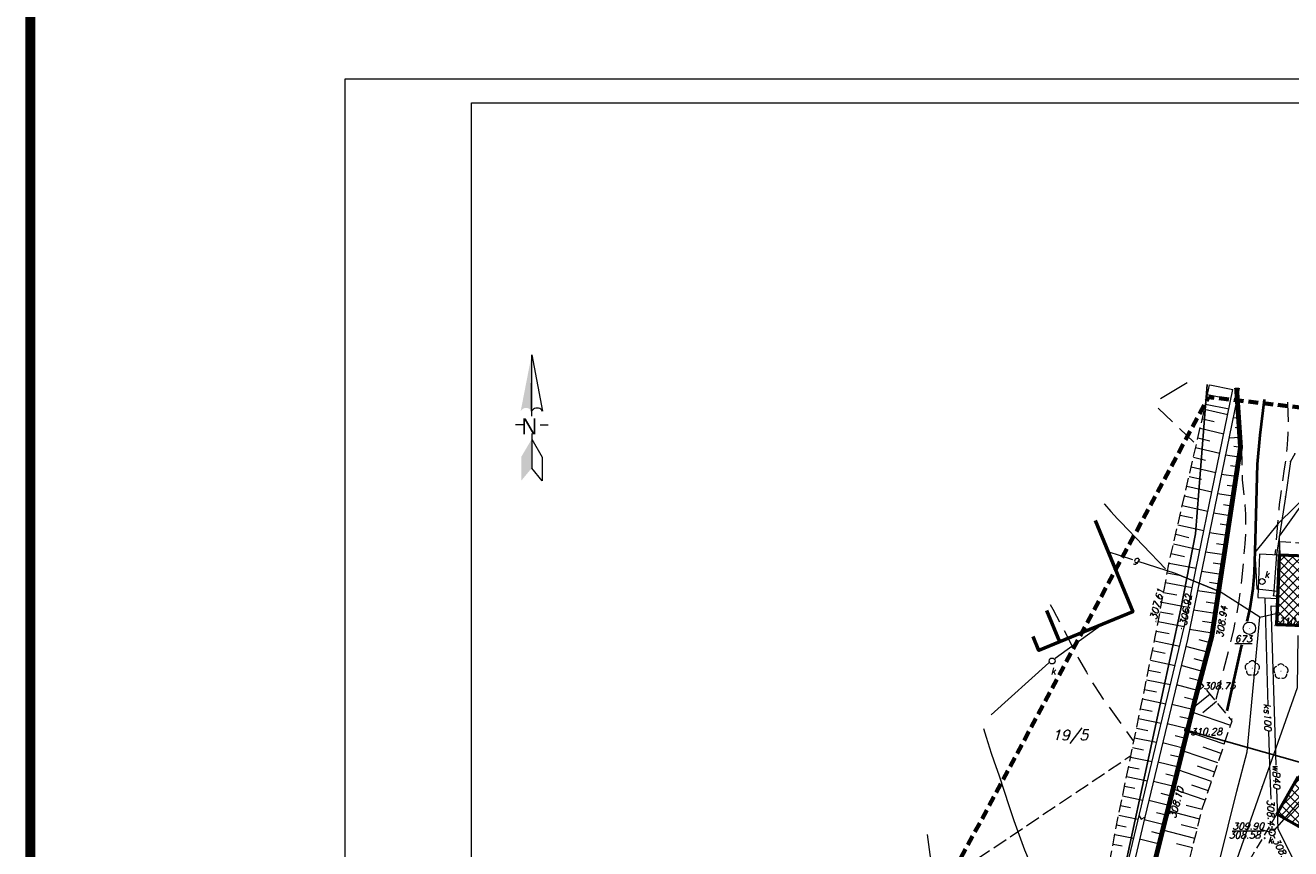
# Model space of a CAD drawing. Extents: x 4615668 to 9294084, y 5325188 to 10688993.
# Tile 603 of 656: x 4651440 to 4651568, y 5338723 to 5338806. Entities that reach past the tile are written whole.
import ezdxf

# ---------------------------------------------------------------- set-up
doc = ezdxf.new("R2010")
doc.units = 0
doc.header["$MEASUREMENT"] = 0
for name, pattern in [('BUBZ02', [1.75, 1.25, -0.5]), ('BUIB10', [1.5, 1, -0.5]), ('DASHDOT', [25.4, 12.7, -6.35, 0, -6.35]), ('DASHED', [19.05, 12.7, -6.35]), ('EGBK02', [2, 1.5, -0.5]), ('KTCR', [1.5, 1, -0.5]), ('l215_500', [2.5, 1.5, -0.4125, 0.175, -0.4125]), ('l217_500', [2, 1.5, -0.5]), ('l219_500', [0.5, -0.25, 0, -0.25]), ('l266_500', [1, 0.5, -0.5]), ('l346_500', [1.5, 1, -0.5]), ('l423_500', [2, 1.5, -0.5]), ('l641_500', [1.5, 1, -0.5]), ('l812_500', [3, 2, -1]), ('l823_500', [1.75, 1.25, -0.5])]:
    doc.linetypes.add(name, pattern=pattern)
for name, color, linetype in [('13', 7, 'Continuous'), ('52', 7, 'Continuous'), ('DIM', 7, 'Continuous'), ('projekt', 202, 'Continuous')]:
    doc.layers.add(name, color=color, linetype=linetype)
for name, color, linetype, lineweight in [('A_SZRAF', 253, 'Continuous', 5), ('budynek', 7, 'Continuous', 53), ('chodnik', 7, 'l423_500', 13), ('g', 7, 'Continuous', 13), ('gr_dzialki', 7, 'l219_500', 13), ('gr_klasy', 7, 'l217_500', 13), ('hatch', 253, 'Continuous', 0), ('k', 7, 'Continuous', 13), ('k_elem_naziemne', 7, 'Continuous', 13), ('k_rzedne', 7, 'Continuous', 13), ('nr_dzialki', 7, 'Continuous', 13), ('ogr_symb', 7, 'l901_500', 40), ('osnowa', 7, 'Continuous', 13), ('pkt_wys', 7, 'Continuous', 13), ('robocza25', 7, 'Continuous', 13), ('rowy', 7, 'l266_500', 13), ('skarpa_gora', 7, 'l823_500', 13), ('skarpa_umoc', 7, 'Continuous', 13), ('w', 7, 'Continuous', 13), ('warst_ciagla', 7, 'Continuous', 0), ('warst_pogrub', 7, 'Continuous', 40), ('warst_przeryw', 7, 'l812_500', 0), ('wiata', 7, 'l346_500', 13), ('wiata_podpora', 7, 'Continuous', 13), ('Wymiar', 7, 'Continuous', 9), ('zakresy', 7, 'l215_500', 70), ('zielen', 7, 'Continuous', 13)]:
    doc.layers.add(name, color=color, linetype=linetype, lineweight=lineweight)
doc.styles.add('Style-ENGINEERING', font='ENGINEERING.shx')
doc.styles.add('Style-ITALIC_1250', font='ITALIC_1250.shx')
doc.styles.add('STYLE2', font='arial.ttf')
doc.styles.add('txt', font='TXT', dxfattribs={"height": 0.2})
doc.linetypes.add('KTOK05', pattern='A,3.75,[16,dgnlstyle-2015all.shx,S=0.0028,R=0,X=0,Y=0],3.75', length=7.5)
doc.linetypes.add('l901_500', pattern='A,3.75,[38,dgnlstyle-2015all.shx,S=0.0028,R=0,X=0,Y=0],3.75', length=7.5)
doc.dimstyles.new('1-500', dxfattribs={"dimtxt": 1, "dimasz": 0.5, "dimexe": 0.18, "dimexo": 0.0625, "dimgap": 0.3, "dimtad": 1, "dimzin": 0, "dimdsep": 46, "dimtxsty": 'STYLE2', "dimblk": 'DOT', "dimcen": 0.09, "dimadec": 0, "dimazin": 0, "dimtfac": 1, "dimtmove": 0, "dimatfit": 0, "dimldrblk": 'DOT', "dimfxl": 0, "dimtolj": 1, "dimtzin": 0, "dimarcsym": 0})
pattern_1 = [(45.5, (-1883.40435, -641.10246), (-0.44578153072, 0.43806829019), []), (135.5, (-1883.40435, -641.10246), (-0.43806829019, -0.44578153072), [])]

# ---------------------------------------------------------------- blocks, each defined once
blk = doc.blocks.new('*U85')
at = {"color": 0, "linetype": 'ByBlock', "lineweight": -2, "flags": 128}
blk.add_lwpolyline([(-1261.45, -684.29), (-1265.95, -691.99), (-1271.15, -727.89), (-1280.3, -786.17), (-1283.46, -827.49), (-1278.59, -828.55)], dxfattribs=at)
blk.add_lwpolyline([(-1261.45, -684.29), (-1265.95, -691.99), (-1271.15, -727.89), (-1280.3, -786.17), (-1283.46, -827.49), (-1278.59, -828.55)], dxfattribs=at)
at = {"color": 0, "linetype": 'ByBlock', "lineweight": -2}
for p in [(-1261.45, -684.29), (-1265.95, -691.99), (-1271.15, -727.89), (-1280.3, -786.17), (-1283.46, -827.49), (-1278.59, -828.55)]:
    blk.add_point(p, dxfattribs=at)
blk = doc.blocks.new('WYS')
at = {"layer": '52', "color": 67, "linetype": 'Continuous'}
blk.add_circle((0, 0), 0.08, dxfattribs=at)
blk = doc.blocks.new('506_5')
at = {"layer": 'k_elem_naziemne', "color": 24, "linetype": 'Continuous', "lineweight": 13}
blk.add_circle((0, 0), 0.3, dxfattribs=at)
blk = doc.blocks.new('W1')
at = {"layer": '13', "color": 132, "linetype": 'Continuous'}
blk.add_circle((0, 0), 0.25, dxfattribs=at)
blk = doc.blocks.new('121_5')
at = {"layer": 'osnowa', "linetype": 'Continuous', "lineweight": 13}
h = blk.add_hatch(color=7, dxfattribs=at)
edge = h.paths.add_edge_path()
edge.add_arc((0, 0), 0.04, 0, 360)
at = {"layer": 'osnowa', "color": 7, "linetype": 'Continuous', "lineweight": 13}
blk.add_circle((0, 0), 0.625, dxfattribs=at)
blk = doc.blocks.new('1STP')
at = {"layer": 'robocza25', "linetype": 'Continuous', "lineweight": 13}
blk.add_hatch(color=7, dxfattribs=at).paths.add_polyline_path([(-2.81, 3.46), (-0.03, 17.73), (-0.03, 3.46), (-0.24, 3.75), (-0.49, 3.96), (-0.78, 4.13), (-1.11, 4.25), (-1.44, 4.3), (-1.77, 4.25), (-2.07, 4.13), (-2.36, 3.96), (-2.61, 3.71)])
at = {"layer": 'robocza25', "color": 7, "linetype": 'Continuous', "lineweight": 13}
for p, q in [((-0.03, 2.17), (-0.03, 17.73)), ((-2.07, 0.01), (-4.15, 0.01)), ((2.09, 0.01), (4.17, 0.01)), ((-0.03, -2.2), (-0.03, -10.97))]:
    blk.add_line(p, q, dxfattribs=at)
at = {"layer": 'robocza25', "color": 7, "linetype": 'Continuous', "lineweight": 13, "flags": 128}
for points in [[(2.72, 3.46), (2.55, 3.71), (2.3, 3.96), (2.01, 4.13), (1.68, 4.25), (1.35, 4.25), (1.01, 4.25), (0.68, 4.13), (0.39, 3.96), (0.14, 3.75), (-0.07, 3.46), (-0.03, 17.73), (2.72, 3.46)], [(-0.03, -3.61), (2.59, -8.14), (2.59, -14.14), (-0.03, -10.97)]]:
    blk.add_lwpolyline(points, dxfattribs=at)
at = {"layer": 'robocza25', "color": 7, "linetype": 'Continuous', "lineweight": 13, "extrusion": (0, 0, -1)}
blk.add_solid([(0.03, -10.97), (2.69, -14.14), (0.03, -3.61), (2.69, -8.14)], dxfattribs=at)
at = {"layer": 'robocza25', "color": 7, "linetype": 'Continuous', "lineweight": 13, "style": 'Style-ENGINEERING'}
blk.add_text('N', height=4.11, rotation=180, dxfattribs=at).set_placement((1.35, 1.67))
blk = doc.blocks.new('922_5')
at = {"layer": 'zielen', "linetype": 'Continuous', "lineweight": 13}
h = blk.add_hatch(color=96, dxfattribs=at)
edge = h.paths.add_edge_path()
edge.add_arc((0, 0), 0.05, 0, 360)
at = {"layer": 'zielen', "color": 96, "linetype": 'Continuous', "lineweight": 13}
for centre, start, end in [((-0.35, 0.1), 101.9988, 221.9759), ((0, 0.36), 30.1243, 149.8757), ((0.36, 0.1), 318.0241, 78.0012), ((-0.22, -0.32), 174.335, 293.7607), ((0.22, -0.32), 246.2393, 5.665)]:
    blk.add_arc(centre, 0.375, start, end, dxfattribs=at)
blk = doc.blocks.new('G$C3390F2A0')
at = {"layer": 'budynek', "color": 7, "linetype": 'Continuous', "lineweight": 53, "flags": 128}
for points in [[(63.16, 162.97), (66.96, 153.71), (59.57, 150.68), (58.27, 153.85)], [(59.57, 150.68), (57.45, 149.81), (56.87, 151.22)]]:
    blk.add_lwpolyline(points, dxfattribs=at)
for points in [[(81.77, 159.47), (81.5, 152.45), (87.1, 152.24), (87.37, 159.26)], [(83.66, 137.02), (81.53, 133.28), (85.51, 131.02), (87.63, 134.76)]]:
    blk.add_lwpolyline(points, close=True, dxfattribs=at)
at = {"layer": 'chodnik', "color": 7, "linetype": 'KTCR', "lineweight": 13, "flags": 128}
blk.add_lwpolyline([(81.77, 159.47), (81.83, 160.85), (96, 159.73), (96.11, 149.87), (93.68, 149.86), (93.59, 151.78)], dxfattribs=at)
at = {"layer": 'g', "color": 52, "linetype": 'Continuous', "lineweight": 13}
for p, q in [((66.98, 158.99), (64.46, 159.81)), ((71.28, 157.59), (75.79, 155.76))]:
    blk.add_line(p, q, dxfattribs=at)
at = {"layer": 'g', "color": 52, "linetype": 'Continuous', "lineweight": 13, "flags": 128}
for points in [[(79.81, 153.2), (75.79, 155.76), (71.28, 157.59), (67.5, 158.82)], [(68.38, 107.46), (70.99, 113.96), (74.03, 121.56), (77.5, 135.59), (78.53, 139.58), (79.81, 153.2), (81.43, 153.54)]]:
    blk.add_lwpolyline(points, dxfattribs=at)
at = {"layer": 'gr_dzialki', "color": 96, "linetype": 'Continuous', "lineweight": 13}
for p, q in [((69.76, 175.29), (72.46, 176.92)), ((73.32, 161.6), (74.5, 176.71)), ((74.5, 176.71), (73.32, 161.6)), ((71.82, 154.04), (73.32, 161.6)), ((73.32, 161.6), (71.82, 154.04)), ((60.47, 101.59), (71.82, 154.04)), ((71.82, 154.04), (60.47, 101.59)), ((46.14, 131.19), (52.49, 83.24))]:
    blk.add_line(p, q, dxfattribs=at)
at = {"layer": 'gr_klasy', "color": 96, "linetype": 'EGBK02', "lineweight": 13}
blk.add_line((41.25, 122.07), (66.77, 139.18), dxfattribs=at)
at = {"layer": 'k', "color": 24, "linetype": 'Continuous', "lineweight": 13}
for p, q in [((80.31, 155.14), (80.63, 144.23)), ((63.81, 152.42), (59.1, 149)), ((58.45, 148.55), (52.62, 143.29)), ((81.26, 131.6), (92.27, 144.08))]:
    blk.add_line(p, q, dxfattribs=at)
at = {"layer": 'k', "color": 24, "linetype": 'Continuous', "lineweight": 13, "flags": 128}
for points in [[(81.77, 159.47), (79.8, 159.55), (79.63, 155.17), (81.6, 155.09)], [(80.71, 141.64), (80.84, 137.18), (80.93, 134.79)], [(81.04, 132.06), (81.05, 131.68)], [(81.36, 130.81), (81.2, 131.11)]]:
    blk.add_lwpolyline(points, dxfattribs=at)
at = {"layer": 'k_rzedne', "color": 24, "linetype": 'Continuous', "lineweight": 13, "flags": 128}
blk.add_lwpolyline([(81.06, 131.38), (80.03, 131.69), (80.03, 131.69)], dxfattribs=at)
at = {"layer": 'ogr_symb', "color": 7, "linetype": 'KTOK05', "lineweight": 40}
blk.add_lwpolyline([(56.82, 77.32), (53.64, 80.04), (57.37, 88.78), (61.54, 99.16), (67.68, 122.18), (73.38, 145.31), (74.95, 151.23), (77.86, 170.42), (77.46, 176.39)], dxfattribs=at)
at = {"layer": 'rowy', "color": 7, "linetype": 'Continuous', "lineweight": 13, "flags": 128}
for points in [[(77.74, 176.36), (72.5, 150.92), (68.17, 132.96), (62.54, 109.06), (60.87, 101.41), (58.48, 94.99), (56.63, 89.08), (53.11, 80.45), (49.19, 71.81)], [(57.83, 95.55), (60.26, 101.52), (61.95, 109.19), (66.59, 128.89), (70.31, 144.42), (72.2, 152.31), (73.37, 158.13), (77.1, 176.21)], [(67.59, 133.1), (67.8, 132.74), (68.17, 132.96)]]:
    blk.add_lwpolyline(points, dxfattribs=at)
at = {"layer": 'skarpa_gora', "color": 7, "linetype": 'BUBZ02', "lineweight": 13, "flags": 128}
for points in [[(54.04, 87.83), (57.02, 95.91), (58.56, 99.53), (60.08, 104.76), (61.01, 108), (62.73, 118.02), (65.24, 131.76), (69.24, 151.2), (70.68, 158.88), (74.35, 174.81)], [(57.25, 86.44), (62.81, 93.62), (64.15, 96.97), (65.93, 102.19), (69.98, 118.29), (72.59, 128.24), (74.03, 133.91), (77.02, 142.7), (73.74, 146.68)]]:
    blk.add_lwpolyline(points, dxfattribs=at)
at = {"layer": 'skarpa_umoc', "color": 7, "linetype": 'Continuous', "lineweight": 13}
for p, q in [((74.51, 175.71), (75.7, 175.47)), ((74.76, 176.68), (77.1, 176.21)), ((74.22, 174.24), (76.58, 173.69)), ((74.32, 174.73), (76.7, 174.26)), ((77.6, 174.35), (77.46, 174.34)), ((77.53, 175.35), (77.53, 175.35)), ((74, 173.26), (75.19, 172.99)), ((77.67, 173.36), (77.12, 173.32)), ((73.77, 172.29), (76.18, 171.73)), ((77.73, 172.36), (77.32, 172.33)), ((73.55, 171.31), (74.76, 171.03)), ((77.8, 171.36), (76.7, 171.29)), ((77.85, 170.36), (77.2, 170.46)), ((73.1, 169.36), (74.33, 169.08)), ((73.32, 170.34), (75.77, 169.77)), ((77.7, 169.37), (76.34, 169.58)), ((72.87, 168.39), (75.37, 167.81)), ((77.55, 168.39), (76.85, 168.49)), ((72.65, 167.42), (73.91, 167.13)), ((77.4, 167.4), (75.94, 167.62)), ((72.2, 165.47), (73.48, 165.17)), ((72.42, 166.44), (74.96, 165.85)), ((77.1, 165.42), (75.54, 165.66)), ((77.25, 166.41), (76.5, 166.52)), ((71.97, 164.49), (74.56, 163.9)), ((76.95, 164.43), (76.14, 164.55)), ((71.75, 163.52), (73.05, 163.22)), ((76.8, 163.44), (75.13, 163.69)), ((71.3, 161.57), (72.63, 161.26)), ((71.52, 162.54), (74.16, 161.94)), ((76.5, 161.46), (74.73, 161.73)), ((76.65, 162.45), (75.79, 162.58)), ((71.07, 160.59), (73.75, 159.98)), ((76.35, 160.48), (75.44, 160.61)), ((70.85, 159.62), (72.2, 159.31)), ((76.2, 159.49), (74.32, 159.77)), ((70.45, 157.66), (71.81, 157.41)), ((70.63, 158.64), (73.37, 158.13)), ((75.9, 157.51), (73.92, 157.81)), ((76.05, 158.5), (75.09, 158.64)), ((70.27, 156.68), (72.97, 156.17)), ((75.75, 156.52), (74.74, 156.68)), ((70.08, 155.69), (71.42, 155.44)), ((75.6, 155.53), (73.51, 155.85)), ((69.71, 153.73), (71.04, 153.48)), ((69.9, 154.71), (72.56, 154.21)), ((75.3, 153.55), (73.11, 153.89)), ((75.45, 154.54), (74.38, 154.71)), ((69.53, 152.75), (72.16, 152.25)), ((75.16, 152.57), (74.03, 152.74)), ((69.35, 151.76), (70.65, 151.52)), ((75.01, 151.58), (72.71, 151.93)), ((69.16, 150.78), (71.72, 150.25)), ((74.53, 149.64), (72.33, 150.22)), ((74.79, 150.6), (73.67, 150.9)), ((68.75, 148.82), (71.25, 148.31)), ((68.95, 149.8), (70.22, 149.54)), ((74.27, 148.67), (73.18, 148.96)), ((68.55, 147.84), (69.78, 147.59)), ((74.01, 147.7), (71.86, 148.28)), ((68.35, 146.86), (70.78, 146.36)), ((73.5, 145.77), (71.39, 146.33)), ((73.76, 146.74), (72.69, 147.02)), ((74.15, 146.19), (73.8, 145.9)), ((67.94, 144.91), (70.31, 144.42)), ((68.15, 145.88), (69.35, 145.64)), ((73.25, 144.8), (72.2, 145.06)), ((74.79, 145.41), (73.05, 143.98)), ((67.74, 143.92), (68.91, 143.69)), ((73.01, 143.83), (70.91, 144.35)), ((76.87, 142.24), (72.95, 143.58)), ((75.42, 144.64), (74.04, 143.5)), ((67.54, 142.95), (69.84, 142.47)), ((72.53, 141.89), (70.45, 142.4)), ((72.77, 142.86), (71.73, 143.12)), ((67.14, 140.99), (69.37, 140.53)), ((67.34, 141.97), (68.48, 141.73)), ((72.29, 140.92), (71.25, 141.18)), ((76.22, 140.35), (72.47, 141.63)), ((66.94, 140.01), (68.04, 139.78)), ((72.06, 139.95), (69.98, 140.46)), ((75.58, 138.46), (71.99, 139.68)), ((75.9, 139.4), (74.07, 140.03)), ((66.74, 139.03), (68.91, 138.58)), ((71.58, 138.01), (69.51, 138.52)), ((71.82, 138.98), (70.78, 139.23)), ((66.33, 137.07), (68.44, 136.64)), ((66.53, 138.05), (67.6, 137.83)), ((71.34, 137.03), (70.31, 137.29)), ((74.94, 136.56), (71.51, 137.73)), ((75.26, 137.51), (73.5, 138.11)), ((66.13, 136.09), (67.17, 135.88)), ((71.1, 136.06), (69.04, 136.57)), ((74.61, 135.62), (72.94, 136.18)), ((65.93, 135.11), (67.97, 134.69)), ((70.62, 134.12), (68.57, 134.63)), ((70.86, 135.09), (69.83, 135.35)), ((74.29, 134.67), (71.03, 135.78)), ((65.73, 134.13), (66.73, 133.92)), ((70.38, 133.15), (69.36, 133.4)), ((73.74, 132.75), (70.49, 133.58)), ((73.99, 133.72), (72.36, 134.13)), ((65.32, 132.17), (66.3, 131.97)), ((65.53, 133.15), (67.5, 132.74)), ((70.14, 132.18), (68.1, 132.68)), ((73.49, 131.78), (71.87, 132.19)), ((65.14, 131.19), (67.05, 130.84)), ((69.67, 130.24), (67.65, 130.73)), ((69.9, 131.21), (68.89, 131.46)), ((73.25, 130.81), (70.01, 131.64)), ((64.96, 130.21), (65.89, 130.04)), ((73, 129.84), (71.38, 130.25))]:
    blk.add_line(p, q, dxfattribs=at)
at = {"layer": 'skarpa_umoc', "color": 7, "linetype": 'Continuous', "lineweight": 13, "flags": 128}
blk.add_lwpolyline([(74.22, 174.24), (74.71, 176.68)], dxfattribs=at)
at = {"layer": 'w', "color": 160, "linetype": 'Continuous', "lineweight": 13, "flags": 128}
for points in [[(92.41, 173.81), (85.04, 165.96), (81.77, 161.37), (81.86, 159.47)], [(85.04, 165.96), (81.67, 162.67), (79.31, 159.73), (79.5, 156.05), (81.63, 155.82)], [(81.48, 138.23), (81.42, 140.45), (80.98, 154.33), (81.49, 154.3)], [(83.67, 151.32), (83.59, 146.04), (80.05, 136.01), (77.25, 128.02), (76.5, 123.14), (75.89, 118.41), (73.97, 112.8), (72.5, 109.52), (70.76, 105.61)], [(83.67, 151.32), (83.59, 146.04), (80.05, 136.01), (77.25, 128.02), (76.5, 123.14), (75.89, 118.41), (73.99, 112.86)], [(74.67, 87.61), (79.06, 94.06), (85.76, 103.73), (91.64, 112.16), (84.68, 125.78), (81.66, 131.74), (81.54, 135.87)]]:
    blk.add_lwpolyline(points, dxfattribs=at)
at = {"layer": 'w', "color": 160, "linetype": 'Continuous', "lineweight": 13}
blk.add_point((80.05, 136.01), dxfattribs=at)
at = {"layer": 'warst_ciagla', "color": 21, "linetype": 'Continuous', "lineweight": 0, "flags": 128}
for points in [[(64.06, 164.65), (64.1, 164.6), (64.74, 163.86), (65.4, 163.13), (65.74, 162.78), (70.27, 158.08)], [(62.18, 114.89), (56.49, 128.5), (56.04, 129.61), (55.76, 130.35), (55.21, 131.84), (54.95, 132.59), (54.45, 134.09), (53.45, 137.11), (52.94, 138.61), (52.67, 139.41), (52.14, 141.02), (51.87, 141.89)]]:
    blk.add_lwpolyline(points, dxfattribs=at)
at = {"layer": 'warst_pogrub', "color": 21, "linetype": 'Continuous', "lineweight": 40, "flags": 128}
for points in [[(78.53, 152.75), (78.83, 154.1), (79.14, 156.07), (79.28, 157.71), (79.39, 161.01), (79.59, 168.66), (79.86, 171.58), (80.29, 175.21)], [(76.52, 143.7), (77.98, 150.22), (78.02, 150.4)]]:
    blk.add_lwpolyline(points, dxfattribs=at)
at = {"layer": 'warst_przeryw', "color": 21, "linetype": 'l812_500', "lineweight": 0, "flags": 128}
for points in [[(73.14, 170.88), (69.34, 174.5)], [(82.62, 174.94), (82.67, 173.74), (82.68, 173.1), (82.67, 172.24), (82.66, 171.81), (82.63, 171.17), (82.55, 170.21), (82.48, 169.53), (82.3, 168.19), (82.02, 166.39), (81.9, 165.49), (81.79, 164.59), (81.75, 164.13), (81.35, 159.54)], [(75.4, 144.88), (76.84, 150.48), (76.96, 150.96), (77.18, 151.93), (77.37, 152.91), (77.5, 153.57), (77.72, 154.88), (77.89, 156.11), (77.99, 156.93), (78.16, 158.57), (78.28, 159.92), (78.33, 160.6), (78.39, 161.61), (78.41, 162.62), (78.41, 163.13), (78.39, 163.6), (78.32, 164.55), (78.13, 166.46), (78.08, 167.09), (78.07, 167.41), (77.99, 170.37)], [(58.61, 154.47), (58.86, 154.01), (59.24, 153.3), (59.99, 151.88), (60.97, 149.97), (61.48, 149.02), (62.26, 147.61), (62.8, 146.69), (63.08, 146.24), (63.52, 145.56), (63.97, 144.9), (64.2, 144.57), (67, 140.69)]]:
    blk.add_lwpolyline(points, dxfattribs=at)
at = {"layer": 'wiata', "color": 7, "linetype": 'BUIB10', "lineweight": 13, "flags": 128}
blk.add_lwpolyline([(81.53, 133.28), (78.7, 128.48), (82.68, 126.22), (85.51, 131.02)], dxfattribs=at)
at = {"layer": 'zakresy', "color": 217, "linetype": 'l641_500', "lineweight": 70, "flags": 128}
blk.add_lwpolyline([(6.93, 10.56), (39.48, 110.07), (74.62, 175.45), (179.15, 163.59), (168.97, 97.17), (66.52, 8.47), (6.93, 10.56)], dxfattribs=at)
at = {"layer": 'k_elem_naziemne', "color": 24, "linetype": 'Continuous', "lineweight": 13}
for p, rotation in [((80.05, 156.79), 279.869560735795), ((58.79, 148.75), 268.42803448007), ((81.06, 131.38), 275.7113846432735)]:
    blk.add_blockref('506_5', p, dxfattribs=dict(at, rotation=rotation))
at = {"layer": 'osnowa', "color": 7, "linetype": 'Continuous', "lineweight": 13}
blk.add_blockref('121_5', (78.76, 152.06), dxfattribs=at)
at = {"layer": 'pkt_wys', "color": 7, "linetype": 'Continuous', "lineweight": 13, "xscale": 0.1, "yscale": 0.1, "zscale": 0.1, "rotation": 0.06577989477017}
for p in [(69.33, 152.75), (71.91, 152.04), (81.35, 152.35), (75.02, 151.14), (73.87, 146.78), (76.99, 142.88), (70.6, 134.89)]:
    blk.add_blockref('WYS', p, dxfattribs=at)
at = {"layer": 'robocza25', "color": 7, "linetype": 'Continuous', "lineweight": 13, "xscale": 0.4, "yscale": 0.4, "zscale": 0.4}
blk.add_blockref('1STP', (6.12, 172.64), dxfattribs=at)
at = {"layer": 'w', "color": 160, "linetype": 'Continuous', "lineweight": 13, "xscale": 0.1, "yscale": 0.1, "zscale": 0.1, "rotation": 0.06577989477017}
blk.add_blockref('*U85', (209.44, 238.28), dxfattribs=at)
at = {"layer": 'wiata_podpora', "color": 7, "linetype": 'Continuous', "lineweight": 13, "xscale": 0.1, "yscale": 0.1, "zscale": 0.1, "rotation": 0.06577989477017}
blk.add_blockref('W1', (80.31, 130.83), dxfattribs=at)
at = {"layer": 'zielen', "color": 96, "linetype": 'Continuous', "lineweight": 13}
for p in [(79.05, 148.03), (81.95, 147.72)]:
    blk.add_blockref('922_5', p, dxfattribs=at)
at = {"layer": 'g', "color": 52, "linetype": 'Continuous', "lineweight": 13, "insert": (67.31, 158.94), "char_height": 0.68, "attachment_point": 5, "rotation": 341.9741, "line_spacing_factor": 0.722892, "style": 'txt'}
blk.add_mtext('\\FITALIC_1250.shx;g', dxfattribs=at)
at = {"layer": 'k', "color": 24, "linetype": 'Continuous', "lineweight": 13, "insert": (80.61, 143.07), "char_height": 0.68, "attachment_point": 5, "rotation": 271.7045, "line_spacing_factor": 0.722892, "style": 'txt'}
blk.add_mtext('\\FITALIC_1250.shx;ks100', dxfattribs=at)
at = {"layer": 'k_elem_naziemne', "color": 24, "linetype": 'Continuous', "lineweight": 13, "style": 'Style-ITALIC_1250'}
for p in [(80.27, 157.17), (58.65, 147.39), (80.62, 130.28)]:
    blk.add_text('k', height=0.68, dxfattribs=at).set_placement(p)
at = {"layer": 'k_rzedne', "color": 24, "linetype": 'Continuous', "lineweight": 13, "char_height": 0.68, "line_spacing_factor": 0.722892, "style": 'txt'}
for s, insert, attachment_point, rotation in [('\\FITALIC_1250.shx;308.41', (81.25, 134.75), 1, 271.4854), ('\\FITALIC_1250.shx;\\L309.90', (77.04, 131.7), 7, 0.0658), ('\\FITALIC_1250.shx;308.58', (76.68, 131.49), 1, 0.0658), ('\\FITALIC_1250.shx;308.41', (81.68, 130.93), 1, 298.0547)]:
    blk.add_mtext(s, dxfattribs=dict(at, insert=insert, attachment_point=attachment_point, rotation=rotation))
at = {"layer": 'nr_dzialki', "color": 96, "linetype": 'Continuous', "lineweight": 13, "insert": (58.79, 140.39), "char_height": 1.04, "attachment_point": 7, "rotation": 0.0658, "line_spacing_factor": 0.722892, "style": 'txt'}
blk.add_mtext('\\FITALIC_1250.shx;19/5', dxfattribs=at)
at = {"layer": 'osnowa', "color": 7, "linetype": 'Continuous', "lineweight": 13, "style": 'Style-ITALIC_1250'}
blk.add_text('%%u673%%u', height=0.68, dxfattribs=at).set_placement((77.28, 150.65))
at = {"layer": 'pkt_wys', "color": 7, "linetype": 'Continuous', "lineweight": 13, "char_height": 0.68, "attachment_point": 7, "line_spacing_factor": 0.722892, "style": 'txt'}
for s, insert, rotation in [('\\FITALIC_1250.shx;307.61', (69.34, 152.87), 75.6753), ('\\FITALIC_1250.shx;306.92', (72.38, 152.27), 79.6019), ('\\FITALIC_1250.shx;308.94', (76.08, 151.08), 81.6358), ('\\FITALIC_1250.shx;310.98', (81.67, 152.44), 0.0658), ('\\FITALIC_1250.shx;308.75', (74.13, 145.89), 0.0658), ('\\FITALIC_1250.shx;310.28', (72.8, 141.26), 0.0658), ('\\FITALIC_1250.shx;308.10', (71.28, 132.78), 74.4866)]:
    blk.add_mtext(s, dxfattribs=dict(at, insert=insert, rotation=rotation))
at = {"layer": 'w', "color": 160, "linetype": 'Continuous', "lineweight": 13, "insert": (81.51, 137.05), "char_height": 0.68, "attachment_point": 5, "rotation": 271.5454, "line_spacing_factor": 0.722892, "style": 'txt'}
blk.add_mtext('\\FITALIC_1250.shx;wB40', dxfattribs=at)
blk = doc.blocks.new('_Dot')
at = {"color": 0, "linetype": 'ByBlock', "lineweight": -2}
blk.add_line((-0.5, 0), (-1, 0), dxfattribs=at)
at = {"color": 0, "linetype": 'ByBlock', "const_width": 0.5}
blk.add_lwpolyline([(-0.25, 0, 1), (0.25, 0, 1)], format="xyb", close=True, dxfattribs=at)
blk = doc.blocks.new('*D3839')
at = {"layer": 'Defpoints', "color": 0, "lineweight": 0, "ltscale": 40}
for p in [(4651558.23, 5338737.6), (4651589.39, 5338728.82), (4651588.53, 5338725.77)]:
    blk.add_point(p, dxfattribs=at)
at = {"layer": 'DIM', "color": 0, "lineweight": -2, "ltscale": 40}
for p, q in [((4651558.21, 5338737.54), (4651557.32, 5338734.38)), ((4651557.85, 5338734.41), (4651588.05, 5338725.9)), ((4651589.37, 5338728.76), (4651588.48, 5338725.6))]:
    blk.add_line(p, q, dxfattribs=at)
at = {"layer": 'DIM', "color": 0, "linetype": 'ByBlock', "lineweight": -2, "ltscale": 40, "xscale": 0.5, "yscale": 0.5, "zscale": 0.5}
for p, rotation in [((4651557.37, 5338734.55), 164.260840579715), ((4651588.53, 5338725.77), 344.260840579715)]:
    blk.add_blockref('_Dot', p, dxfattribs=dict(at, rotation=rotation))
at = {"layer": 'DIM', "color": 0, "lineweight": 0, "ltscale": 40, "insert": (4651573.17, 5338730.94), "char_height": 1, "attachment_point": 5, "rotation": 344.2608, "style": 'STYLE2'}
blk.add_mtext('\\A1;32.37 ', dxfattribs=at)

msp = doc.modelspace()

# ---------------------------------------------------------------- hatches: boundary and pattern name
at = {"layer": 'A_SZRAF', "lineweight": 0, "ltscale": 40, "transparency": 33554687}
h = msp.add_hatch(dxfattribs=at)
h.set_pattern_fill('ANSI37', color=256, scale=5, angle=0.5)
h.set_pattern_definition(pattern_1)
h.paths.add_polyline_path([(4651566.478, 5338745.257), (4651566.745, 5338752.279), (4651578.842, 5338751.82), (4651578.604, 5338744.638), (4651572.081, 5338745.044)])
h = msp.add_hatch(dxfattribs=at)
h.set_pattern_fill('ANSI37', color=256, scale=5, angle=0.5)
h.set_pattern_definition(pattern_1)
edge = h.paths.add_edge_path()
edge.add_line((4651566.512, 5338726.097), (4651568.632, 5338729.827))
edge.add_line((4651568.632, 5338729.827), (4651572.611, 5338727.565))
edge.add_line((4651572.611, 5338727.565), (4651570.486, 5338723.825))
edge.add_line((4651570.486, 5338723.825), (4651566.506, 5338726.087))

# ---------------------------------------------------------------- linework, layer by layer
at = {"layer": 'hatch', "color": 252}
for points in [[(4651472.177, 5338590.396), (4651687.292, 5338590.396), (4651687.292, 5338800.396), (4651472.177, 5338800.396)], [(4651472.177, 5338590.396), (4651687.292, 5338590.396), (4651687.292, 5338800.396), (4651472.177, 5338800.396)], [(4651484.977, 5338797.996), (4651684.892, 5338797.996), (4651684.892, 5338592.796), (4651484.977, 5338592.796)]]:
    msp.add_lwpolyline(points, close=True, dxfattribs=at)
at = {"layer": 'projekt', "color": 94, "linetype": 'DASHDOT', "lineweight": 0, "ltscale": 0.1, "const_width": 0.5}
msp.add_lwpolyline([(4651566.021, 5338613.968), (4651558.374, 5338617.24), (4651547.198, 5338622.021), (4651564.603, 5338651.393), (4651552.904, 5338661.002), (4651545.747, 5338666.88), (4651541.754, 5338670.151), (4651538.616, 5338672.832), (4651542.093, 5338681.008), (4651546.516, 5338691.959), (4651551.189, 5338709.466), (4651556.077, 5338728.86), (4651558.23, 5338737.597), (4651559.929, 5338744.021), (4651562.842, 5338763.156), (4651562.44, 5338769.185)], dxfattribs=at)
at = {"layer": 'Wymiar', "color": 1, "lineweight": 0, "ltscale": 40, "const_width": 1}
msp.add_lwpolyline([(4651440.324, 5338495.872), (4651748.803, 5338495.872), (4651748.803, 5338935.525), (4651440.324, 5338935.525)], close=True, dxfattribs=at)

# ---------------------------------------------------------------- block references
at = {"layer": 'Wymiar', "color": 242, "linetype": 'DASHED', "lineweight": 30, "ltscale": 0.01}
msp.add_blockref('G$C3390F2A0', (4651484.977, 5338592.796), dxfattribs=at)

# ---------------------------------------------------------------- dimensions: what is measured, and where the dimension line sits
at = {"layer": 'DIM', "lineweight": 0, "ltscale": 40}
dim = msp.add_aligned_dim(p1=(4651558.23, 5338737.597), p2=(4651589.386, 5338728.817), distance=-3.166, dimstyle='1-500', override={"dimpost": ' ', "dimtxsty": 'STYLE2', "dimldrblk": 'Dot'}, dxfattribs=at)
dim.commit()
dim.dimension.update_dxf_attribs({"geometry": '*D3839', "text_midpoint": (4651573.169, 5338730.94)})

doc.saveas('drawing.dxf')
